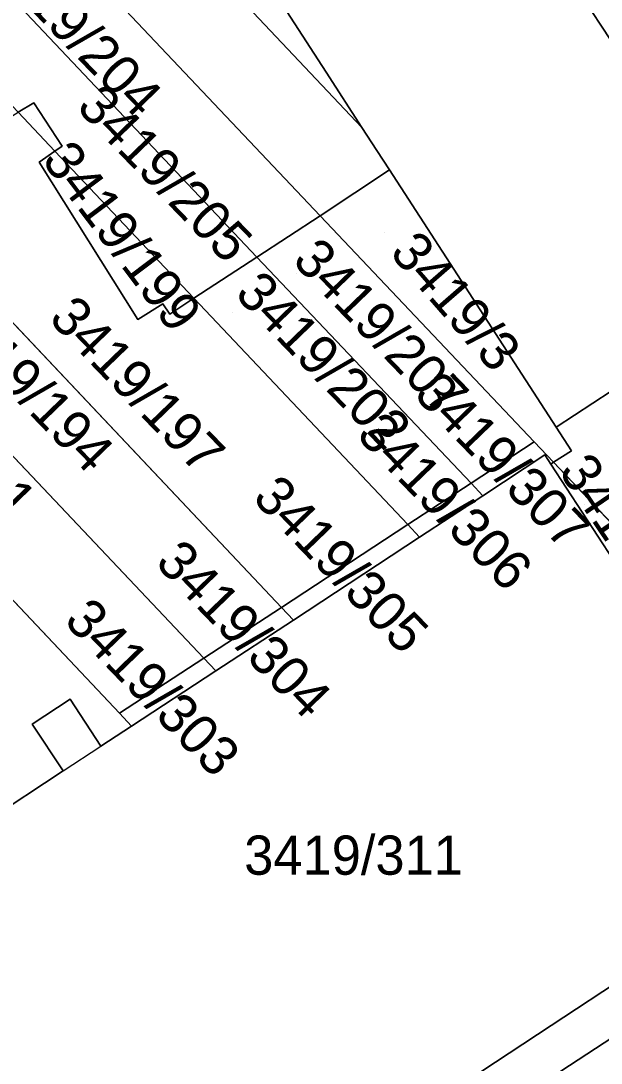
# Model space of a CAD drawing. Extents: x -262715 to -259381, y -1237238 to -1231182.
# Drawn here: x -261943 to -261913.4, y -1235771.6 to -1235718.4 of the extents above; entities that cross this region are included whole.
import ezdxf

# ---------------------------------------------------------------- set-up
doc = ezdxf.new("R2010")
doc.units = 0
for name, color, linetype in [('body_kn', 7, 'Continuous'), ('kladpar_druhypozemkov', 7, 'Continuous'), ('kladpar_hranice', 7, 'Continuous'), ('kladpar_parcelnecisla', 7, 'Continuous'), ('kladpar_plochy', 7, 'Continuous'), ('kladpar_sipky', 7, 'Continuous'), ('zappar_hrandruhpozemk', 7, 'Continuous')]:
    doc.layers.add(name, color=color, linetype=linetype)

msp = doc.modelspace()

# ---------------------------------------------------------------- linework, layer by layer
at = {"layer": 'body_kn'}
for p, q in [((-261927.46, -1235721.04), (-261927.46, -1235721.04)), ((-261942.36, -1235722.6), (-261942.36, -1235722.6)), ((-261925.64, -1235723.85), (-261925.64, -1235723.85)), ((-261925.64, -1235723.85), (-261925.64, -1235723.85)), ((-261941.29, -1235725.06), (-261941.29, -1235725.06)), ((-261941.29, -1235725.06), (-261941.29, -1235725.06)), ((-261940.92, -1235724.81), (-261940.92, -1235724.81)), ((-261924.88, -1235725.02), (-261924.88, -1235725.02)), ((-261942.1, -1235725.62), (-261942.1, -1235725.62)), ((-261924.22, -1235726.02), (-261924.22, -1235726.02)), ((-261924.22, -1235726.02), (-261924.22, -1235726.02)), ((-261927.77, -1235728.35), (-261927.77, -1235728.35)), ((-261927.77, -1235728.35), (-261927.77, -1235728.35)), ((-261930.99, -1235730.46), (-261930.99, -1235730.46)), ((-261930.99, -1235730.46), (-261930.99, -1235730.46)), ((-261934.2, -1235732.56), (-261934.2, -1235732.56)), ((-261935.78, -1235732.85), (-261935.78, -1235732.85)), ((-261937.06, -1235733.64), (-261937.06, -1235733.64)), ((-261935.43, -1235733.37), (-261935.43, -1235733.37)), ((-261915.72, -1235739.14), (-261915.72, -1235739.14)), ((-261915.72, -1235739.14), (-261915.72, -1235739.14)), ((-261916.85, -1235739.88), (-261916.85, -1235739.88)), ((-261916.85, -1235739.88), (-261916.85, -1235739.88)), ((-261916.3, -1235740.55), (-261916.3, -1235740.55)), ((-261914.95, -1235740.33), (-261914.95, -1235740.33)), ((-261916, -1235741.01), (-261916, -1235741.01)), ((-261915.86, -1235740.92), (-261915.86, -1235740.92)), ((-261915.86, -1235740.92), (-261915.86, -1235740.92)), ((-261920.07, -1235741.99), (-261920.07, -1235741.99)), ((-261919.47, -1235742.63), (-261919.47, -1235742.63)), ((-261919.47, -1235742.63), (-261919.47, -1235742.63)), ((-261923.29, -1235744.1), (-261923.29, -1235744.1)), ((-261922.69, -1235744.74), (-261922.69, -1235744.74)), ((-261922.69, -1235744.74), (-261922.69, -1235744.74)), ((-261929.74, -1235748.32), (-261929.74, -1235748.32)), ((-261929.13, -1235748.97), (-261929.13, -1235748.97)), ((-261929.13, -1235748.97), (-261929.13, -1235748.97)), ((-261933.69, -1235750.9), (-261933.69, -1235750.9)), ((-261933.08, -1235751.55), (-261933.08, -1235751.55)), ((-261933.08, -1235751.55), (-261933.08, -1235751.55)), ((-261940.52, -1235752.99), (-261940.52, -1235752.99)), ((-261938, -1235753.72), (-261938, -1235753.72)), ((-261938, -1235753.72), (-261938, -1235753.72)), ((-261942.45, -1235754.27), (-261942.45, -1235754.27)), ((-261937.38, -1235754.37), (-261937.38, -1235754.37)), ((-261937.38, -1235754.37), (-261937.38, -1235754.37)), ((-261938.94, -1235755.39), (-261938.94, -1235755.39)), ((-261940.87, -1235756.66), (-261940.87, -1235756.66)), ((-261940.87, -1235756.66), (-261940.87, -1235756.66)), ((-261915.99, -1235769.64), (-261915.99, -1235769.64))]:
    msp.add_line(p, q, dxfattribs=at)
at = {"layer": 'kladpar_druhypozemkov'}
for p, q in [((-261942.46, -1235723.43), (-261942.46, -1235723.43)), ((-261940.81, -1235726.27), (-261940.81, -1235726.27)), ((-261924.46, -1235729.23), (-261924.46, -1235729.23)), ((-261928.98, -1235731.29), (-261928.98, -1235731.29)), ((-261932.24, -1235733.29), (-261932.24, -1235733.29)), ((-261935.76, -1235736.75), (-261935.76, -1235736.75)), ((-261917.35, -1235741.06), (-261917.35, -1235741.06)), ((-261920.35, -1235743.26), (-261920.35, -1235743.26)), ((-261914.26, -1235743.05), (-261914.26, -1235743.05)), ((-261924.72, -1235746.04), (-261924.72, -1235746.04)), ((-261930.3, -1235749.67), (-261930.3, -1235749.67)), ((-261934.77, -1235752.5), (-261934.77, -1235752.5)), ((-261926.7, -1235759.82), (-261926.7, -1235759.82))]:
    msp.add_line(p, q, dxfattribs=at)
at = {"layer": 'kladpar_hranice'}
for p, q in [((-261941.29, -1235725.06), (-261943.16, -1235723.08)), ((-261943.16, -1235723.08), (-261941.29, -1235725.06)), ((-261929.74, -1235748.32), (-261953.19, -1235723.48)), ((-261953.19, -1235723.48), (-261929.74, -1235748.32)), ((-261934.2, -1235732.56), (-261941.29, -1235725.06)), ((-261941.29, -1235725.06), (-261934.2, -1235732.56)), ((-261927.77, -1235728.35), (-261924.22, -1235726.02)), ((-261933.69, -1235750.9), (-261955.68, -1235727.67)), ((-261955.68, -1235727.67), (-261933.69, -1235750.9)), ((-261927.77, -1235728.35), (-261930.99, -1235730.46)), ((-261930.99, -1235730.46), (-261927.77, -1235728.35)), ((-261927.77, -1235728.35), (-261916.85, -1235739.88)), ((-261938, -1235753.72), (-261959.95, -1235730.45)), ((-261930.99, -1235730.46), (-261934.2, -1235732.56)), ((-261934.2, -1235732.56), (-261930.99, -1235730.46)), ((-261920.07, -1235741.99), (-261930.99, -1235730.46)), ((-261930.99, -1235730.46), (-261920.07, -1235741.99)), ((-261923.29, -1235744.1), (-261934.2, -1235732.56)), ((-261934.2, -1235732.56), (-261923.29, -1235744.1)), ((-261916.85, -1235739.88), (-261920.07, -1235741.99)), ((-261920.07, -1235741.99), (-261916.85, -1235739.88)), ((-261916.85, -1235739.88), (-261915.86, -1235740.92)), ((-261915.86, -1235740.92), (-261908.7, -1235748.47)), ((-261920.07, -1235741.99), (-261923.29, -1235744.1)), ((-261923.29, -1235744.1), (-261920.07, -1235741.99)), ((-261920.07, -1235741.99), (-261919.47, -1235742.63)), ((-261919.47, -1235742.63), (-261920.07, -1235741.99)), ((-261919.47, -1235742.63), (-261922.69, -1235744.74)), ((-261923.29, -1235744.1), (-261929.74, -1235748.32)), ((-261929.74, -1235748.32), (-261923.29, -1235744.1)), ((-261923.29, -1235744.1), (-261922.69, -1235744.74)), ((-261922.69, -1235744.74), (-261923.29, -1235744.1)), ((-261922.69, -1235744.74), (-261929.13, -1235748.97)), ((-261929.74, -1235748.32), (-261933.69, -1235750.9)), ((-261933.69, -1235750.9), (-261929.74, -1235748.32)), ((-261929.74, -1235748.32), (-261929.13, -1235748.97)), ((-261929.13, -1235748.97), (-261929.74, -1235748.32)), ((-261929.13, -1235748.97), (-261933.08, -1235751.55)), ((-261933.69, -1235750.9), (-261938, -1235753.72)), ((-261938, -1235753.72), (-261933.69, -1235750.9)), ((-261933.69, -1235750.9), (-261933.08, -1235751.55)), ((-261933.08, -1235751.55), (-261933.69, -1235750.9)), ((-261933.08, -1235751.55), (-261937.38, -1235754.37)), ((-261937.38, -1235754.37), (-261938, -1235753.72))]:
    msp.add_line(p, q, dxfattribs=at)
for points in [[(-261979.29, -1235637.92), (-261974.39, -1235633.83), (-261972.89, -1235638.4), (-261971.34, -1235640.71), (-261970.36, -1235642.21), (-261968.78, -1235644.58), (-261967.91, -1235645.92), (-261964.29, -1235643.76), (-261962.04, -1235646.51), (-261962.09, -1235646.55), (-261942.78, -1235676.17), (-261923.68, -1235705.46), (-261922.61, -1235704.72), (-261904.71, -1235731.9)], [(-261939.73, -1235702.14), (-261937.92, -1235704.9), (-261934.01, -1235710.93), (-261935.48, -1235711.89), (-261934.58, -1235713.27), (-261932.09, -1235713.87), (-261927.46, -1235721.04), (-261925.64, -1235723.85), (-261949.84, -1235698.24), (-261945.87, -1235695.64)], [(-261904.71, -1235731.9), (-261922.61, -1235704.72), (-261918.72, -1235702.01), (-261912.43, -1235697.63)], [(-261953.8, -1235700.85), (-261952.74, -1235700.15), (-261949.84, -1235698.24), (-261925.64, -1235723.85)], [(-261953.8, -1235700.85), (-261953.64, -1235701.03), (-261927.77, -1235728.35)], [(-261927.77, -1235728.35), (-261953.64, -1235701.03), (-261953.8, -1235700.85)], [(-261930.99, -1235730.46), (-261956.86, -1235703.1), (-261957.04, -1235702.91)], [(-261957.04, -1235702.91), (-261956.86, -1235703.1), (-261930.99, -1235730.46)], [(-261915.72, -1235739.14), (-261924.22, -1235726.02), (-261924.88, -1235725.02), (-261925.64, -1235723.85), (-261927.46, -1235721.04), (-261932.09, -1235713.87)], [(-261941.29, -1235725.06), (-261940.92, -1235724.81), (-261942.36, -1235722.6), (-261943.16, -1235723.08)], [(-261943.16, -1235723.08), (-261942.36, -1235722.6), (-261940.92, -1235724.81), (-261941.29, -1235725.06)], [(-261925.64, -1235723.85), (-261924.88, -1235725.02), (-261924.22, -1235726.02), (-261927.77, -1235728.35)], [(-261934.2, -1235732.56), (-261935.43, -1235733.37), (-261935.78, -1235732.85), (-261937.06, -1235733.64), (-261942.1, -1235725.62), (-261941.29, -1235725.06)], [(-261941.29, -1235725.06), (-261942.1, -1235725.62), (-261937.06, -1235733.64), (-261935.78, -1235732.85), (-261935.43, -1235733.37), (-261934.2, -1235732.56)], [(-261924.22, -1235726.02), (-261915.72, -1235739.14), (-261914.95, -1235740.33), (-261915.86, -1235740.92)], [(-261915.86, -1235740.92), (-261916.85, -1235739.88), (-261927.77, -1235728.35)], [(-261959.95, -1235730.45), (-261938, -1235753.72), (-261937.38, -1235754.37)], [(-261904.71, -1235731.9), (-261909, -1235734.72), (-261912.92, -1235737.3), (-261915.72, -1235739.14)], [(-261915.72, -1235739.14), (-261912.92, -1235737.3), (-261895.18, -1235756.03), (-261899.12, -1235758.58), (-261906.67, -1235750.61), (-261908.7, -1235748.47), (-261915.86, -1235740.92)], [(-261915.86, -1235740.92), (-261914.95, -1235740.33), (-261915.72, -1235739.14)], [(-261941.49, -1235776.06), (-261949.94, -1235763.13), (-261950.18, -1235762.76), (-261944.75, -1235759.2), (-261940.87, -1235756.66), (-261942.45, -1235754.27), (-261940.52, -1235752.99), (-261938.94, -1235755.39), (-261937.38, -1235754.37), (-261933.08, -1235751.55), (-261929.13, -1235748.97), (-261922.69, -1235744.74), (-261919.47, -1235742.63), (-261916.3, -1235740.55), (-261916, -1235741.01), (-261910.41, -1235749.59), (-261905.01, -1235757.89), (-261902.93, -1235761.09)], [(-261915.86, -1235740.92), (-261916, -1235741.01), (-261916.3, -1235740.55), (-261919.47, -1235742.63)], [(-261908.7, -1235748.47), (-261910.41, -1235749.59), (-261916, -1235741.01), (-261915.86, -1235740.92)], [(-261920.27, -1235772.45), (-261915.99, -1235769.64), (-261912.05, -1235767.06), (-261905.58, -1235762.82), (-261902.93, -1235761.09), (-261905.01, -1235757.89), (-261910.41, -1235749.59), (-261908.7, -1235748.47)], [(-261937.38, -1235754.37), (-261938.94, -1235755.39), (-261940.52, -1235752.99), (-261942.45, -1235754.27), (-261940.87, -1235756.66), (-261944.75, -1235759.2)], [(-261940.21, -1235799.25), (-261941.25, -1235797.68), (-261942.55, -1235795.7), (-261942.94, -1235794.16), (-261942.95, -1235792.66), (-261942.46, -1235790.88), (-261941.77, -1235789.72), (-261940.8, -1235788.62), (-261939.76, -1235787.83), (-261897.55, -1235760.24)], [(-261897.55, -1235760.24), (-261939.76, -1235787.83), (-261940.8, -1235788.62), (-261941.77, -1235789.72), (-261942.46, -1235790.88), (-261942.95, -1235792.66), (-261942.94, -1235794.16), (-261942.55, -1235795.7), (-261941.25, -1235797.68), (-261940.21, -1235799.25)], [(-261902.93, -1235761.09), (-261905.58, -1235762.82), (-261912.05, -1235767.06), (-261915.99, -1235769.64), (-261920.27, -1235772.45)]]:
    msp.add_lwpolyline(points, dxfattribs=at)
at = {"layer": 'kladpar_plochy'}
for points in [[(-261939.73, -1235702.14), (-261937.92, -1235704.9), (-261934.01, -1235710.93), (-261935.48, -1235711.89), (-261934.58, -1235713.27), (-261932.09, -1235713.87), (-261927.46, -1235721.04), (-261925.64, -1235723.85), (-261949.84, -1235698.24), (-261945.87, -1235695.64)], [(-261912.43, -1235697.63), (-261911.93, -1235698.4), (-261911.05, -1235697.82), (-261901.28, -1235712.62), (-261891.42, -1235727.56), (-261897.81, -1235731.78), (-261899.11, -1235732.64), (-261901.69, -1235729.92), (-261904.71, -1235731.9), (-261922.61, -1235704.72), (-261918.72, -1235702.01)], [(-261925.64, -1235723.85), (-261924.88, -1235725.02), (-261924.22, -1235726.02), (-261927.77, -1235728.35), (-261953.64, -1235701.03), (-261953.8, -1235700.85), (-261952.74, -1235700.15), (-261949.84, -1235698.24)], [(-261953.8, -1235700.85), (-261953.64, -1235701.03), (-261927.77, -1235728.35), (-261930.99, -1235730.46), (-261956.86, -1235703.1), (-261957.04, -1235702.91), (-261955.67, -1235702.02), (-261955.41, -1235701.2), (-261954.6, -1235701.37)], [(-261957.04, -1235702.91), (-261956.86, -1235703.1), (-261930.99, -1235730.46), (-261934.2, -1235732.56), (-261941.29, -1235725.06), (-261940.92, -1235724.81), (-261942.36, -1235722.6), (-261943.16, -1235723.08), (-261945.35, -1235720.77), (-261944.05, -1235720.02), (-261945.17, -1235718.27), (-261946.75, -1235719.29), (-261960.09, -1235705.18), (-261960.51, -1235704.73), (-261960.44, -1235704.47), (-261959.66, -1235704.61)], [(-261946.75, -1235719.29), (-261945.35, -1235720.77), (-261945.47, -1235720.84), (-261943.7, -1235723.41), (-261943.16, -1235723.08), (-261941.29, -1235725.06), (-261942.1, -1235725.62), (-261937.06, -1235733.64), (-261935.78, -1235732.85), (-261935.43, -1235733.37), (-261934.2, -1235732.56), (-261923.29, -1235744.1), (-261929.74, -1235748.32), (-261953.19, -1235723.48)], [(-261943.16, -1235723.08), (-261942.36, -1235722.6), (-261940.92, -1235724.81), (-261941.29, -1235725.06)], [(-261953.19, -1235723.48), (-261929.74, -1235748.32), (-261933.69, -1235750.9), (-261955.68, -1235727.67), (-261953.31, -1235726.12), (-261954.49, -1235724.32)], [(-261941.29, -1235725.06), (-261934.2, -1235732.56), (-261935.43, -1235733.37), (-261935.78, -1235732.85), (-261937.06, -1235733.64), (-261942.1, -1235725.62)], [(-261924.22, -1235726.02), (-261915.72, -1235739.14), (-261914.95, -1235740.33), (-261915.86, -1235740.92), (-261916.85, -1235739.88), (-261927.77, -1235728.35)], [(-261955.68, -1235727.67), (-261933.69, -1235750.9), (-261938, -1235753.72), (-261959.95, -1235730.45)], [(-261927.77, -1235728.35), (-261916.85, -1235739.88), (-261920.07, -1235741.99), (-261930.99, -1235730.46)], [(-261959.95, -1235730.45), (-261938, -1235753.72), (-261937.38, -1235754.37), (-261938.94, -1235755.39), (-261940.52, -1235752.99), (-261942.45, -1235754.27), (-261940.87, -1235756.66), (-261944.75, -1235759.2), (-261945.37, -1235758.55), (-261967.39, -1235735.31)], [(-261930.99, -1235730.46), (-261920.07, -1235741.99), (-261923.29, -1235744.1), (-261934.2, -1235732.56)], [(-261915.86, -1235740.92), (-261914.95, -1235740.33), (-261915.72, -1235739.14), (-261912.92, -1235737.3), (-261895.18, -1235756.03), (-261899.12, -1235758.58), (-261906.67, -1235750.61), (-261908.7, -1235748.47)], [(-261915.86, -1235740.92), (-261916, -1235741.01), (-261916.3, -1235740.55), (-261919.47, -1235742.63), (-261920.07, -1235741.99), (-261916.85, -1235739.88)], [(-261915.86, -1235740.92), (-261908.7, -1235748.47), (-261910.41, -1235749.59), (-261916, -1235741.01)], [(-261922.69, -1235744.74), (-261923.29, -1235744.1), (-261920.07, -1235741.99), (-261919.47, -1235742.63)], [(-261929.13, -1235748.97), (-261929.74, -1235748.32), (-261923.29, -1235744.1), (-261922.69, -1235744.74)], [(-261933.08, -1235751.55), (-261933.69, -1235750.9), (-261929.74, -1235748.32), (-261929.13, -1235748.97)], [(-261937.38, -1235754.37), (-261938, -1235753.72), (-261933.69, -1235750.9), (-261933.08, -1235751.55)], [(-261929.11, -1235810.93), (-261940.21, -1235799.25), (-261941.25, -1235797.68), (-261942.55, -1235795.7), (-261942.94, -1235794.16), (-261942.95, -1235792.66), (-261942.46, -1235790.88), (-261941.77, -1235789.72), (-261940.8, -1235788.62), (-261939.76, -1235787.83), (-261897.55, -1235760.24), (-261894.9, -1235763.03), (-261898.08, -1235765.2), (-261899.51, -1235766.18), (-261901.29, -1235767.35), (-261907.77, -1235771.59), (-261910.2, -1235773.18), (-261911.71, -1235774.17), (-261914.3, -1235775.86), (-261915.99, -1235776.97), (-261923.31, -1235781.75), (-261931.08, -1235786.84), (-261938.27, -1235791.54), (-261940.66, -1235793.11)]]:
    msp.add_lwpolyline(points, close=True, dxfattribs=at)
for points in [[(-261922.61, -1235704.72), (-261904.71, -1235731.9), (-261909, -1235734.72), (-261912.92, -1235737.3), (-261915.72, -1235739.14), (-261924.22, -1235726.02), (-261924.88, -1235725.02), (-261925.64, -1235723.85), (-261927.46, -1235721.04), (-261932.09, -1235713.87)], [(-261941.49, -1235776.06), (-261949.94, -1235763.13), (-261950.18, -1235762.76), (-261944.75, -1235759.2), (-261940.87, -1235756.66), (-261942.45, -1235754.27), (-261940.52, -1235752.99), (-261938.94, -1235755.39), (-261937.38, -1235754.37), (-261933.08, -1235751.55), (-261929.13, -1235748.97), (-261922.69, -1235744.74), (-261919.47, -1235742.63), (-261916.3, -1235740.55), (-261916, -1235741.01), (-261910.41, -1235749.59), (-261905.01, -1235757.89), (-261902.93, -1235761.09), (-261905.58, -1235762.82), (-261912.05, -1235767.06), (-261915.99, -1235769.64), (-261920.27, -1235772.45)], [(-261920.27, -1235772.45), (-261915.99, -1235769.64), (-261912.05, -1235767.06), (-261905.58, -1235762.82), (-261902.93, -1235761.09), (-261905.01, -1235757.89), (-261910.41, -1235749.59), (-261908.7, -1235748.47), (-261906.67, -1235750.61), (-261907.08, -1235750.88), (-261901.14, -1235759.96), (-261899.09, -1235758.61), (-261897.55, -1235760.24), (-261939.76, -1235787.83)]]:
    msp.add_lwpolyline(points, dxfattribs=at)
at = {"layer": 'kladpar_sipky'}
msp.add_line((-261941.68, -1235723.94), (-261941.68, -1235723.94), dxfattribs=at)
at = {"layer": 'zappar_hrandruhpozemk'}
msp.add_line((-261940.87, -1235756.66), (-261938.94, -1235755.39), dxfattribs=at)

# ---------------------------------------------------------------- texts
at = {"layer": 'kladpar_parcelnecisla'}
for s, rotation, p in [('3419/204', 314, (-261944.864, -1235715.445)), ('3419/205', 314, (-261940.252, -1235722.865)), ('3419/199', 307, (-261942.002, -1235725.535)), ('3419/3', 311, (-261924.272, -1235730.27)), ('3419/207', 314, (-261929.241, -1235730.699)), ('3419/202', 314, (-261932.174, -1235732.393)), ('3419/194', 314, (-261947.327, -1235733.565)), ('3419/197', 314, (-261941.664, -1235733.649)), ('3419/191', 314, (-261951.253, -1235736.019)), ('3419/307', 314, (-261923.042, -1235737.518)), ('3419/306', 314, (-261925.975, -1235739.584)), ('3419/320', 304, (-261915.64, -1235741.376)), ('3419/305', 314, (-261931.273, -1235742.794)), ('3419/304', 314, (-261936.235, -1235746.094)), ('3419/303', 314, (-261940.886, -1235749.06))]:
    msp.add_text(s, height=2, rotation=rotation, dxfattribs=at).set_placement(p)
msp.add_text('3419/311', height=2, dxfattribs=at).set_placement((-261931.638, -1235761.95))

doc.saveas('drawing.dxf')
